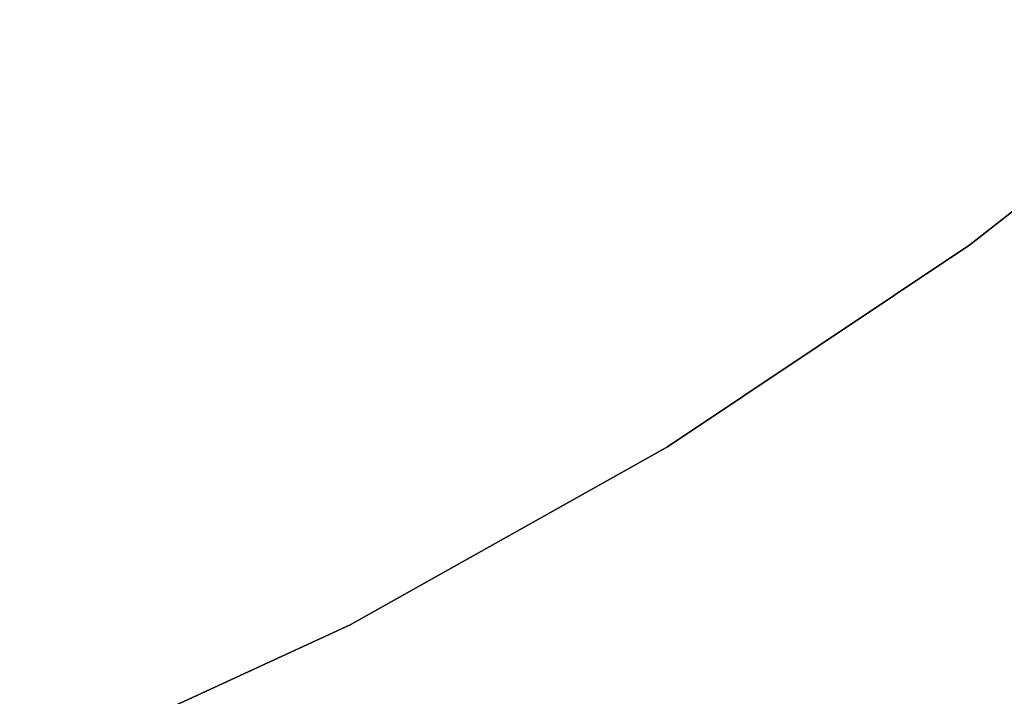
# Model space of a CAD drawing. Extents: x -102 to 102, y -101 to 102.
# Tile 333 of 481: x 14.37 to 22.34, y -34 to -28.52. Entities that reach past the tile are written whole.
import ezdxf

# ---------------------------------------------------------------- set-up
doc = ezdxf.new("R2010")
doc.units = 0
doc.header["$LTSCALE"] = 25.4
doc.layers.get('0').update_dxf_attribs({"linetype": 'CONTINUOUS'})

# ---------------------------------------------------------------- blocks, each defined once
blk = doc.blocks.new('NL2500011659_STL')
at = {"color": 0}
for p, q in [((22.0574, -30.3443, -2), (24.3697, -28.5213, -2)), ((24.3697, -28.5213), (22.0574, -30.3443)), ((24.3697, -28.5213), (22.0574, -30.3443)), ((22.0574, -30.3443, -2), (24.3697, -28.5213, -2)), ((19.6091, -31.9801, -2), (22.0574, -30.3443, -2)), ((22.0574, -30.3443), (19.6091, -31.9801)), ((22.0574, -30.3443), (19.6091, -31.9801)), ((19.6091, -31.9801, -2), (22.0574, -30.3443, -2)), ((22.0574, -30.3443), (22.0574, -30.3443, -2)), ((22.0574, -30.3443), (22.0574, -30.3443, -2)), ((17.0401, -33.4189, -2), (19.6091, -31.9801, -2)), ((19.6091, -31.9801), (17.0401, -33.4189)), ((19.6091, -31.9801), (17.0401, -33.4189)), ((17.0401, -33.4189, -2), (19.6091, -31.9801, -2)), ((19.6091, -31.9801), (19.6091, -31.9801, -2)), ((19.6091, -31.9801), (19.6091, -31.9801, -2)), ((14.3661, -34.6516, -2), (17.0401, -33.4189, -2)), ((17.0401, -33.4189), (14.3661, -34.6516)), ((17.0401, -33.4189), (14.3661, -34.6516)), ((14.3661, -34.6516, -2), (17.0401, -33.4189, -2)), ((17.0401, -33.4189), (17.0401, -33.4189, -2)), ((17.0401, -33.4189), (17.0401, -33.4189, -2))]:
    blk.add_line(p, q, dxfattribs=at)

msp = doc.modelspace()

# ---------------------------------------------------------------- block references
at = {"color": 0}
msp.add_blockref('NL2500011659_STL', (0, 0), dxfattribs=at)

doc.saveas('drawing.dxf')
